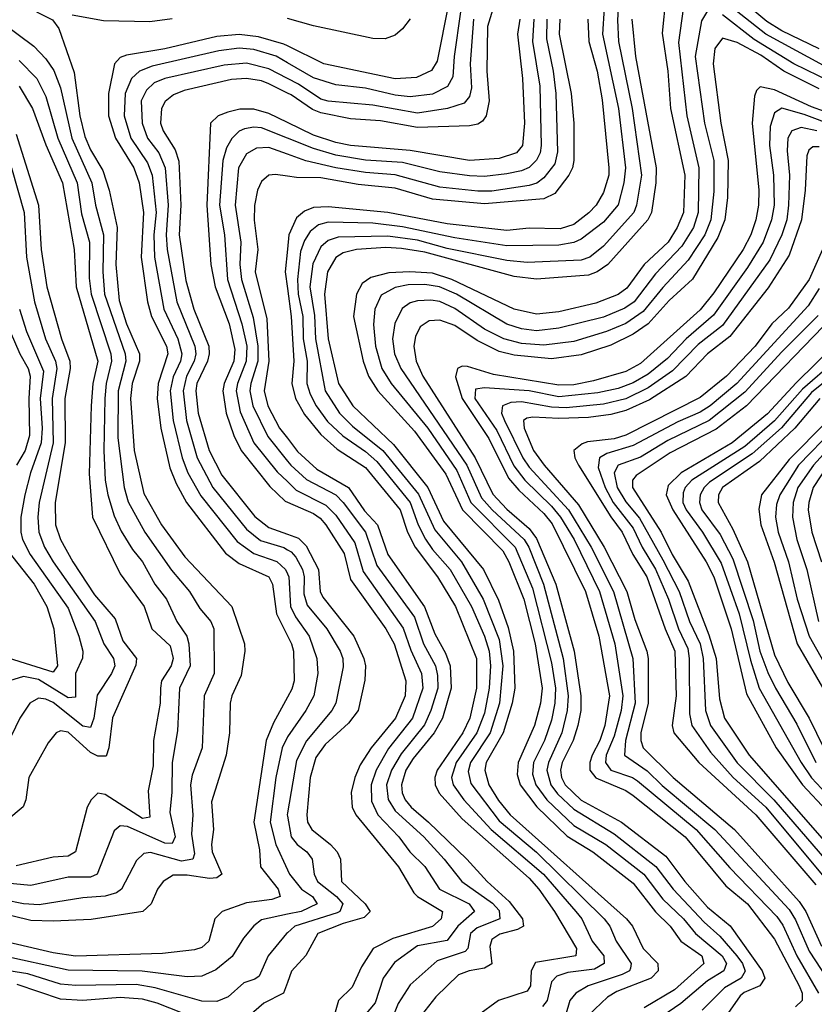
# Model space of a CAD drawing. Header units: inches. Extents: x 990535 to 1117859, y 769386 to 892122.
# Tile 947 of 1056: x 1069280 to 1071417, y 871640 to 874289. Entities that reach past the tile are written whole.
import ezdxf

# ---------------------------------------------------------------- set-up
doc = ezdxf.new("R2010")
doc.units = ezdxf.units.IN
doc.header["$MEASUREMENT"] = 0
doc.layers.add('B0867', color=7, linetype='Continuous')
doc.layers.add('B0877', color=7, linetype='Continuous')

msp = doc.modelspace()

# ---------------------------------------------------------------- linework, layer by layer
at = {"layer": 'B0867', "color": 5}
for points, elevation in [([(1069324.7, 874310), (1069368.3, 874288.3), (1069385.3, 874265.3), (1069426.6, 874146.6), (1069441.9, 874030), (1069454.8, 873974.8), (1069470, 873938.6), (1069503.1, 873883.1), (1069520.7, 873830), (1069541.8, 873730), (1069538.6, 873630), (1069547, 873533), (1069567.4, 873470), (1069602.3, 873390), (1069602.1, 873370), (1069582.4, 873310), (1069577.6, 873270), (1069588.1, 873130), (1069613.8, 873013.8), (1069661.3, 872930), (1069723.6, 872843.6), (1069850.3, 872710.3), (1069884.4, 872610), (1069885.8, 872590), (1069875.3, 872524.7), (1069850.1, 872470), (1069846, 872450), (1069844.4, 872370), (1069835.5, 872310), (1069795.8, 872184.2), (1069801.2, 872110), (1069795.4, 872070), (1069797.2, 872050), (1069823.6, 871990), (1069810, 871980.2), (1069790, 871978.5), (1069730, 871987.4), (1069692.6, 871987.4), (1069666.1, 871970), (1069650.5, 871949.5), (1069633.3, 871910), (1069611.3, 871890), (1069472.1, 871867.9), (1069370, 871863.2), (1069310, 871865.4), (1069170, 871899.2)], 4580), ([(1069230, 874283.2), (1069317.4, 874217.4), (1069350, 874183), (1069371.7, 874151.7), (1069390, 874105.2), (1069420.1, 873970), (1069474.3, 873850), (1069483.7, 873790), (1069505.3, 873710), (1069503.5, 873610), (1069507.5, 873550), (1069563.4, 873390), (1069564.9, 873370), (1069544.5, 873290), (1069544.1, 873164.1), (1069560.5, 873030), (1069571.5, 872991.5), (1069616.3, 872910), (1069687.8, 872807.8), (1069736.5, 872750), (1069764.4, 872704.4), (1069793.6, 872670), (1069801.7, 872650), (1069802.5, 872530), (1069775.9, 872470), (1069770.8, 872330), (1069744, 872256), (1069739.6, 872230), (1069745.2, 872150), (1069742.4, 872097.6), (1069750, 872045.1), (1069745.7, 872030), (1069715.1, 872024.9), (1069631.8, 872048.2), (1069614, 872046), (1069593.6, 872026.4), (1069554.1, 871950), (1069540.6, 871939.4), (1069510, 871930.5), (1069450, 871926.1), (1069332.2, 871907.8), (1069290, 871910.2), (1069130, 871942.8)], 4560), ([(1069690, 874290.5), (1069630, 874282.8), (1069505.6, 874285.6), (1069420.7, 874300.7)], 4580), ([(1070000, 874218.2), (1069990, 874223.1), (1069922.1, 874242.1), (1069870, 874249.1), (1069810, 874243.7), (1069670, 874210), (1069566.8, 874193.2), (1069550, 874186.7), (1069534.4, 874170), (1069518.5, 874090), (1069518.4, 874030), (1069537.3, 873970), (1069587.2, 873890), (1069601.5, 873850), (1069612.8, 873770), (1069606.6, 873650), (1069623.3, 873530), (1069634.8, 873490), (1069674.3, 873410), (1069677.9, 873390), (1069652.5, 873310), (1069649.5, 873270), (1069659.2, 873190), (1069683.4, 873083.4), (1069700.6, 873040.6), (1069728.8, 872990), (1069833.5, 872853.5), (1069870, 872825.9), (1069950, 872789.6), (1069960.3, 872770), (1069970.7, 872690), (1070000, 872631.3)], 4620), ([(1070000, 874172.7), (1069970, 874190.2), (1069910, 874208.2), (1069870, 874212.2), (1069815.3, 874204.7), (1069636.2, 874163.8), (1069601.9, 874150), (1069580.5, 874130), (1069563.6, 874090), (1069560.6, 874030), (1069578.7, 873970), (1069623.6, 873903.6), (1069636.2, 873870), (1069646.9, 873770), (1069640.9, 873710), (1069642.3, 873650), (1069667.8, 873510), (1069704.9, 873430), (1069715.9, 873390), (1069712.1, 873370), (1069692.5, 873327.5), (1069684.9, 873290), (1069692.8, 873210), (1069716.5, 873110), (1069732.4, 873070), (1069767.3, 873007.3), (1069865.1, 872885.1), (1069910, 872852.3), (1069971.5, 872831.5), (1069995.1, 872810), (1070000, 872798.3)], 4640), ([(1069278.6, 874178.6), (1069325.7, 874130), (1069350, 874081.7), (1069382.3, 873970), (1069434.2, 873850), (1069446.2, 873766.2), (1069467.5, 873690), (1069466.9, 873593.1), (1069471.8, 873550), (1069524.8, 873390), (1069527.2, 873370), (1069512.4, 873310), (1069508.6, 873270), (1069506.4, 873130), (1069509.6, 873050), (1069516.8, 873010), (1069533.7, 872953.7), (1069552.9, 872912.9), (1069583, 872863), (1069610.1, 872830), (1069642.9, 872770), (1069675, 872730), (1069702.1, 872670), (1069729.7, 872630), (1069735.1, 872610), (1069738.3, 872550), (1069709.8, 872490), (1069704.4, 872375.6), (1069689.6, 872290.4), (1069689.5, 872210.5), (1069684, 872156), (1069698.1, 872090), (1069690, 872072.1), (1069670, 872073.4), (1069570, 872117.9), (1069550, 872120.4), (1069533.5, 872106.5), (1069487.8, 871990), (1069470, 871981.7), (1069410, 871981.5), (1069310, 871959.5), (1069150, 871974.9)], 4540), ([(1070000, 874130.4), (1069950, 874156.4), (1069890, 874171.6), (1069830, 874165.9), (1069670, 874130.6), (1069641.7, 874118.3), (1069620.7, 874099.3), (1069606.8, 874070), (1069609.4, 874010), (1069623.7, 873970), (1069654.2, 873930), (1069671.4, 873890), (1069679.2, 873790), (1069673.6, 873710), (1069676.9, 873670), (1069702.2, 873530), (1069750.8, 873410), (1069753.4, 873390), (1069749.3, 873370), (1069728.5, 873330), (1069719.4, 873290), (1069728.8, 873210), (1069757, 873110), (1069799.5, 873030), (1069890, 872918.1), (1069927.5, 872887.5), (1069990, 872868.3), (1070000, 872862.9)], 4660), ([(1070000, 874091), (1069950, 874115.7), (1069930, 874124), (1069890, 874130.2), (1069850, 874127.4), (1069721.9, 874098.1), (1069693.3, 874086.7), (1069671.5, 874068.5), (1069661.4, 874050), (1069658.5, 874010), (1069665.5, 873990), (1069698.2, 873938.2), (1069707.9, 873907.9), (1069713.6, 873790), (1069708.9, 873710), (1069727.1, 873587.1), (1069748.1, 873510), (1069788.5, 873410), (1069789.9, 873390), (1069785.1, 873370), (1069756.4, 873310), (1069753.4, 873290), (1069760.1, 873230), (1069789.7, 873129.7), (1069823.3, 873063.3), (1069912.5, 872952.5), (1069950, 872922.6), (1070000, 872904.7)], 4680), ([(1069278.8, 874110), (1069314.1, 874050), (1069350, 873952), (1069394.6, 873850), (1069426.6, 873670), (1069432.1, 873570), (1069489.7, 873370), (1069476.9, 873310), (1069471.9, 873250), (1069467.1, 873067.1), (1069475.9, 872950), (1069550, 872798.2), (1069614.3, 872710), (1069635.2, 872650), (1069684.4, 872604.4), (1069692.8, 872570), (1069687.5, 872550), (1069661.3, 872510), (1069658.2, 872490), (1069658, 872450), (1069639.8, 872350), (1069639, 872281), (1069625.4, 872214.6), (1069630, 872142.9), (1069610, 872139.3), (1069510, 872204.2), (1069490, 872208.1), (1069471.9, 872190), (1069461.5, 872170), (1069429.7, 872050.3), (1069410, 872038.7), (1069370, 872035.6), (1069270, 872012.8)], 4520), ([(1070000, 874011.8), (1069950, 874036.1), (1069910, 874047.9), (1069872.1, 874047.9), (1069839.9, 874040.1), (1069814.1, 874030), (1069793, 874010), (1069783, 873790), (1069793.7, 873630), (1069805.2, 873570), (1069843.1, 873470), (1069858.2, 873401.8), (1069855.7, 873370), (1069830, 873310), (1069826.6, 873290), (1069835.1, 873230), (1069855.7, 873170), (1069875.2, 873130), (1069952.7, 873032.7), (1069993.6, 872993.6), (1070000, 872990.8)], 4720), ([(1070000, 873969.7), (1069930, 873997.7), (1069910, 873999.8), (1069884.8, 873995.2), (1069870, 873988.3), (1069850.9, 873969.1), (1069836.5, 873943.5), (1069825.9, 873910), (1069817.7, 873790), (1069830.7, 873710), (1069838.4, 873590), (1069877.7, 873470), (1069890.5, 873410), (1069889.4, 873370), (1069865.3, 873310), (1069862.5, 873290), (1069873.3, 873233.4), (1069910, 873150), (1069972.5, 873072.5), (1070000, 873046)], 4740), ([(1069270, 873980.5), (1069330.8, 873790), (1069337.7, 873670), (1069352.7, 873570), (1069392.3, 873430), (1069414.6, 873370), (1069415.6, 873350), (1069401.6, 873270), (1069402.5, 873150), (1069375.3, 872990), (1069376.4, 872930), (1069389.8, 872890), (1069422.7, 872830), (1069481, 872741), (1069536.5, 872676.5), (1069557.5, 872617.5), (1069594.2, 872570), (1069592.6, 872552.6), (1069529.6, 872410.4), (1069519.8, 872330), (1069512.2, 872307.8), (1069490, 872307.2), (1069470, 872317.7), (1069410, 872371.8), (1069390, 872375.6), (1069377.8, 872370), (1069356.6, 872343.4), (1069304.2, 872250), (1069296.2, 872190), (1069289.1, 872170.9), (1069245.4, 872134.6)], 4480), ([(1070000, 873926.8), (1069950, 873944.9), (1069916.8, 873943.2), (1069890, 873927.6), (1069868.2, 873890), (1069859.2, 873790), (1069874.3, 873690), (1069872.4, 873630), (1069876.6, 873590), (1069907.9, 873487.9), (1069920, 873410), (1069920.3, 873370), (1069901.3, 873310), (1069899.2, 873290), (1069907.3, 873250), (1069946.9, 873166.9), (1070000, 873100.9)], 4760), ([(1069257.8, 873890), (1069291.5, 873770), (1069298.4, 873650), (1069319.3, 873530), (1069349.2, 873430), (1069375.8, 873370), (1069380.1, 873350), (1069367.5, 873270), (1069369.9, 873150), (1069332.6, 872990), (1069328.5, 872950), (1069331.7, 872910), (1069346.6, 872870), (1069369.8, 872830), (1069483.1, 872670), (1069506.3, 872610), (1069532.5, 872570), (1069535.6, 872550), (1069527.2, 872530), (1069488.4, 872471.6), (1069479.2, 872410), (1069470, 872384.5), (1069450, 872388.3), (1069370, 872451.4), (1069350, 872461.1), (1069330, 872463.7), (1069307.2, 872450), (1069280.4, 872410), (1069222.1, 872290)], 4460), ([(1070000, 873867.7), (1069967.9, 873872.1), (1069950, 873870.4), (1069930, 873853.6), (1069919.1, 873830), (1069911.4, 873788.6), (1069910.6, 873749.4), (1069920.5, 873670), (1069913.1, 873610), (1069944.2, 873484.2), (1069950, 873370), (1069937.2, 873290), (1069947.6, 873250), (1069979, 873190), (1070000, 873162.6)], 4780), ([(1070000, 873670.9), (1069994.3, 873610), (1070000, 873565.5)], 4820), ([(1069279.6, 873510), (1069298, 873450), (1069343.5, 873343.5), (1069335, 873270), (1069339.9, 873190), (1069337.4, 873150), (1069308.5, 873070), (1069293.5, 873010), (1069283.1, 872950), (1069282.7, 872910), (1069287.6, 872890), (1069308.3, 872850), (1069410, 872705.2), (1069439, 872630), (1069449.7, 872590), (1069449.2, 872570.8), (1069429.8, 872530.2), (1069430, 872466.5), (1069410, 872464.1), (1069330, 872513.4), (1069290, 872521.9), (1069252.4, 872510)], 4440), ([(1069253.8, 873450), (1069279.8, 873390), (1069302.8, 873350), (1069308, 873330), (1069304, 873270), (1069306.4, 873170), (1069294.3, 873130), (1069271.4, 873090)], 4420), ([(1069244.5, 872864.5), (1069318.3, 872770), (1069353.1, 872710), (1069371.4, 872650), (1069381.5, 872550), (1069370, 872533.5), (1069250, 872570.8)], 4420), ([(1070000, 872465.8), (1069962.7, 872397.3), (1069942.5, 872350), (1069909.3, 872130), (1069924.8, 872055.2), (1069927.3, 872010), (1069975.2, 871950), (1069980.5, 871930), (1069958.3, 871921.7), (1069890, 871912.5), (1069824.6, 871890), (1069804.9, 871870), (1069788.6, 871810), (1069770, 871792.6), (1069750, 871786), (1069663.6, 871776.4), (1069430, 871769.4), (1069370, 871778.4), (1069150, 871829.4)], 4620), ([(1070000, 872359.2), (1069985.8, 872330), (1069968.7, 872250), (1069953.6, 872130), (1069968.9, 872070), (1070000, 872001.6)], 4640), ([(1070000, 872154.8), (1069999.2, 872150), (1070000, 872145.6)], 4660), ([(1070000, 871882.2), (1069930, 871867.5), (1069910, 871851.1), (1069882.1, 871817.9), (1069851.6, 871768.4), (1069807.5, 871732.5), (1069770, 871715.7), (1069730, 871713.7), (1069609.2, 871729.2), (1069410, 871731.5), (1069230, 871770.9)], 4640), ([(1070000, 871832), (1069997.7, 871830), (1069948.1, 871770), (1069924.2, 871715.9), (1069912.6, 871707.4), (1069882.3, 871697.7), (1069840.4, 871659.6), (1069810, 871647.2), (1069770, 871648.6), (1069644.1, 871684.1), (1069592.8, 871692.8), (1069430.6, 871690.6), (1069390, 871694.2), (1069301.9, 871721.9), (1069210, 871736.6)], 4660), ([(1070000, 871698.2), (1069989.8, 871670.2), (1069936.9, 871643.1), (1069890, 871603), (1069850, 871583.1), (1069830, 871578.9), (1069790, 871587.4), (1069650, 871642.7), (1069610, 871653.5), (1069550, 871658.5), (1069450, 871650.2), (1069390, 871653.8), (1069273.3, 871693.3)], 4680)]:
    msp.add_lwpolyline(points, dxfattribs=dict(at, elevation=elevation))
at = {"layer": 'B0877', "color": 5}
for points, elevation in [([(1070582.6, 874417.4), (1070538.6, 874270), (1070536.4, 874150), (1070543.1, 874070), (1070534.9, 874030), (1070524.6, 874015.4), (1070512.3, 874007.7), (1070490, 874002.9), (1070350, 873999), (1070250, 874016.6), (1070170, 874022.2), (1070090, 874037.6), (1070067.1, 874047.1), (1070010, 874086), (1070000, 874091)], 4680), ([(1070895.4, 874410), (1070887.6, 874287.6), (1070890.7, 874230), (1070927.5, 874050), (1070952.8, 873870), (1070939.4, 873790), (1070932.1, 873770), (1070850, 873679.6), (1070813.5, 873650), (1070790, 873641.7), (1070644.8, 873635.2), (1070590, 873640.6), (1070430, 873673.5), (1070350, 873695.6), (1070270, 873706.5), (1070136.5, 873703.5), (1070110, 873694.9), (1070090, 873677.4), (1070068.6, 873631.4), (1070060.4, 873570), (1070072.9, 873492.9), (1070075.3, 873430), (1070101.1, 873290), (1070139.9, 873230), (1070175.2, 873195.2), (1070256.5, 873130), (1070352.3, 873012.3), (1070396.6, 872916.6), (1070468.5, 872830), (1070526.9, 872730), (1070570, 872621.6), (1070579.3, 872550), (1070570.9, 872450), (1070545.8, 872370), (1070492.1, 872290), (1070486.1, 872266.1), (1070493.6, 872233.6), (1070570, 872133.3), (1070670, 872049.6), (1070852.4, 871870), (1070867.3, 871850), (1070884.6, 871810), (1070925, 871750), (1070922.6, 871737.4), (1070920.3, 871730), (1070900.3, 871719.7), (1070808.7, 871690), (1070775.8, 871670), (1070759.7, 871650), (1070748.3, 871610)], 4860), ([(1070856.2, 874390), (1070847.8, 874250), (1070890.4, 874050), (1070909, 873890), (1070904.8, 873850), (1070889.5, 873790.5), (1070850, 873744), (1070790, 873697.9), (1070770, 873689.2), (1070730, 873682.3), (1070590, 873680), (1070450, 873701.6), (1070310, 873731.5), (1070230, 873740.9), (1070110, 873744.2), (1070083.6, 873736.4), (1070061.2, 873718.8), (1070045.6, 873694.4), (1070035.4, 873664.6), (1070027, 873590), (1070029.3, 873550), (1070041.5, 873490), (1070042.4, 873430), (1070053.3, 873370), (1070052.6, 873310), (1070061.3, 873281.3), (1070077.1, 873250), (1070107.9, 873207.9), (1070148.7, 873168.7), (1070210, 873127.2), (1070240.5, 873100.5), (1070330, 872990.1), (1070351.9, 872930), (1070371.5, 872891.5), (1070390, 872863.4), (1070437.4, 872810), (1070495.1, 872710), (1070530, 872630.6), (1070542.6, 872590), (1070545.9, 872550), (1070542.3, 872490), (1070530, 872423.4), (1070509.5, 872370), (1070453.5, 872290), (1070441.4, 872250), (1070445.9, 872230), (1070474.6, 872190), (1070548.2, 872110), (1070689.1, 871990), (1070776, 871890), (1070791.7, 871870), (1070819.8, 871810), (1070851.2, 871770), (1070852.1, 871750), (1070826, 871734), (1070754.2, 871725.8), (1070724.3, 871715.7), (1070710, 871700.2), (1070698.5, 871650), (1070685.9, 871634.1)], 4840), ([(1071483.2, 874143.2), (1071286.7, 874250), (1071110, 874389.6)], 4940), ([(1071430, 874210.6), (1071330, 874258.6), (1071290, 874283.4), (1071187.3, 874370)], 4920), ([(1070433.1, 874330), (1070403, 874177), (1070388, 874152), (1070347.3, 874132.7), (1070290, 874129.5), (1070097.7, 874170), (1070000, 874218.2)], 4620), ([(1071018.2, 874350), (1071008, 874252), (1071023.4, 874150), (1071030.6, 874050), (1071068.8, 873870), (1071065, 873770), (1071048.5, 873730), (1071024.6, 873690), (1070959.9, 873630), (1070913.4, 873566.6), (1070890, 873549.5), (1070830, 873525.6), (1070730, 873503.1), (1070670, 873496), (1070610, 873509.7), (1070441.9, 873590), (1070390, 873606.6), (1070329.6, 873610.4), (1070272.5, 873607.5), (1070224.6, 873595.4), (1070200.9, 873579.1), (1070185.5, 873550), (1070178.1, 873490), (1070203.6, 873370), (1070218.5, 873330), (1070243.2, 873290), (1070341.6, 873181.6), (1070426, 873066), (1070470.6, 872970), (1070579.8, 872859.8), (1070596, 872830), (1070636, 872730), (1070666.2, 872610), (1070685.4, 872490), (1070680.9, 872450), (1070665, 872390), (1070620.9, 872290), (1070618.3, 872258.3), (1070626, 872230), (1070671.3, 872171.3), (1070752.1, 872092.1), (1070821.8, 872050), (1070930, 871965.9), (1070990, 871888.8), (1071029.5, 871850), (1071058.4, 871810), (1071114.7, 871770), (1071120.5, 871750), (1071041.6, 871678.4), (1070959.7, 871630)], 4920), ([(1071069, 874351), (1071052.4, 874227.6), (1071074.6, 874030), (1071107, 873890), (1071105.2, 873770), (1071092.5, 873730), (1071061.1, 873678.9), (1070990, 873605.1), (1070932.9, 873530), (1070907.6, 873512.4), (1070850, 873488.7), (1070730, 873459.2), (1070670, 873451.6), (1070630, 873456.6), (1070590, 873469.5), (1070454.8, 873550), (1070409.1, 873570), (1070370, 873576.2), (1070324.8, 873575.2), (1070290, 873568.3), (1070252.3, 873547.7), (1070235.3, 873510), (1070231.7, 873468.3), (1070236.8, 873410), (1070254.2, 873350), (1070279, 873310), (1070377.9, 873190), (1070455.7, 873075.7), (1070493.1, 872990), (1070612.7, 872870), (1070659.2, 872759.2), (1070710, 872558.3), (1070721.2, 872490), (1070719.5, 872450), (1070710, 872404.7), (1070691.7, 872350), (1070661.5, 872290), (1070659.1, 872259.1), (1070668.6, 872230), (1070697.8, 872190), (1070770, 872120.8), (1070856.1, 872070), (1070958.4, 871990), (1071010, 871922.9), (1071065.8, 871870), (1071097.6, 871830), (1071169.8, 871770), (1071180.7, 871750), (1071174.2, 871730), (1071130, 871703.2), (1071058.3, 871641.7), (1070970, 871582.3)], 4940), ([(1070466, 874310), (1070448.6, 874190), (1070445.3, 874134.7), (1070430.8, 874109.2), (1070390, 874088.4), (1070330, 874081), (1070290, 874085.2), (1070210, 874104.7), (1070130, 874113), (1070070, 874132), (1070000, 874172.7)], 4640), ([(1071130, 874312), (1071114.3, 874285.7), (1071097.1, 874190), (1071121.8, 874010), (1071146.7, 873910), (1071146.8, 873826.8), (1071138.9, 873750), (1071122.8, 873710), (1071078.3, 873641.7), (1071010, 873568.6), (1070956.7, 873503.3), (1070910, 873471.4), (1070858, 873450), (1070770, 873423.2), (1070690, 873413), (1070630, 873417.6), (1070582.1, 873430), (1070530, 873456.1), (1070450, 873511.9), (1070410, 873530.2), (1070385.7, 873534.3), (1070350, 873532.7), (1070330, 873526.5), (1070308.5, 873511.5), (1070289.1, 873470.9), (1070282.8, 873430), (1070287.8, 873390), (1070305.1, 873350), (1070482.5, 873090), (1070522.4, 873002.4), (1070550.8, 872970), (1070636.8, 872890), (1070649.2, 872869.2), (1070688.6, 872770), (1070741.4, 872570), (1070755.6, 872470), (1070752.7, 872430), (1070737.8, 872370), (1070702, 872290), (1070698, 872270), (1070709, 872230), (1070726.3, 872206.3), (1070770, 872164.4), (1070878.5, 872098.5), (1070990.8, 872010.8), (1071037.4, 871950), (1071120.9, 871860.9), (1071163.1, 871823.1), (1071209.3, 871770), (1071223.8, 871750), (1071231.2, 871728.8), (1071220.4, 871710), (1071175.6, 871684.4), (1071115.9, 871624.1)], 4960), ([(1070330, 874290.5), (1070310, 874263.9), (1070290, 874246.7), (1070262.8, 874237.2), (1070230, 874238.2), (1070070, 874272.2), (1070000, 874291.4)], 4580), ([(1070808.1, 874290), (1070810.6, 874230), (1070832.8, 874150), (1070846.8, 874073.2), (1070865, 873890), (1070864.4, 873870), (1070850, 873823.4), (1070830.1, 873790), (1070811.1, 873768.9), (1070770, 873737.7), (1070733.8, 873726.2), (1070650, 873728.2), (1070590, 873721.2), (1070430, 873739.5), (1070270, 873769.8), (1070110, 873785.4), (1070070, 873783.5), (1070046.1, 873773.9), (1070024.6, 873755.4), (1070003.7, 873710), (1070000, 873670.9)], 4820), ([(1070732.7, 874290), (1070731.4, 874250), (1070762.9, 874090), (1070770.3, 874010), (1070770, 873910), (1070767, 873890), (1070757.3, 873870), (1070719, 873821), (1070690, 873806.7), (1070530, 873793.3), (1070390, 873805.6), (1070290, 873835.2), (1070190, 873845.1), (1070090, 873862.9), (1070024.4, 873864.4), (1070000, 873867.7)], 4780), ([(1070697.7, 874290), (1070696.8, 874236.8), (1070714.9, 874150), (1070721.8, 874090), (1070726.7, 873933.3), (1070719.2, 873900.8), (1070690, 873862.8), (1070671.2, 873848.8), (1070650, 873842.3), (1070550, 873827.3), (1070512.3, 873827.7), (1070410, 873837.8), (1070290, 873871.4), (1070210, 873877.1), (1070130, 873890.5), (1070049.1, 873909.1), (1070000, 873926.8)], 4760), ([(1070662.8, 874290), (1070659.5, 874230), (1070679.4, 874110), (1070682.5, 873950), (1070679.6, 873930), (1070670, 873910.4), (1070650, 873891.2), (1070630, 873881.6), (1070590, 873873.8), (1070530, 873867.1), (1070490, 873868.4), (1070410, 873879.6), (1070310, 873904.8), (1070210, 873911.1), (1070130, 873923.9), (1070070, 873941.7), (1070000, 873969.7)], 4740), ([(1070624.8, 874290), (1070618.6, 874250), (1070632.7, 874130), (1070637.8, 874010), (1070632.3, 873950), (1070616.5, 873930), (1070570, 873915.4), (1070490, 873909.7), (1070330, 873936.6), (1070170, 873950.1), (1070130, 873958), (1070070, 873977.8), (1070000, 874011.8)], 4720), ([(1070500.9, 874290), (1070491.6, 874170), (1070495, 874105), (1070490, 874082.2), (1070475.7, 874064.3), (1070430.7, 874049.3), (1070350, 874037.3), (1070230, 874058.3), (1070110, 874069.2), (1070090, 874075.2), (1070030, 874114.9), (1070000, 874130.4)], 4660), ([(1070926.5, 874290), (1070936.5, 874190), (1070992.1, 873890), (1070991.3, 873850), (1070979, 873770), (1070969.8, 873750), (1070862.3, 873630), (1070833.5, 873610), (1070810, 873601), (1070670, 873590.6), (1070610, 873598.1), (1070370, 873663.1), (1070306.9, 873673.1), (1070264.3, 873675.7), (1070186, 873670), (1070150, 873661.6), (1070130, 873648.8), (1070107.4, 873610), (1070100.1, 873550), (1070109.9, 873430), (1070137.4, 873310), (1070175.7, 873250), (1070285.6, 873145.6), (1070377.8, 873030), (1070419.6, 872939.6), (1070527.5, 872810), (1070567.5, 872727.5), (1070593.7, 872653.6), (1070608, 872590), (1070611.6, 872490), (1070605, 872450), (1070580.2, 872370), (1070534.5, 872290), (1070530.7, 872270), (1070542.2, 872230), (1070567.8, 872187.8), (1070599.2, 872150), (1070912.1, 871870), (1070928.3, 871850), (1070957.3, 871790), (1070996.1, 871750), (1070997.6, 871730), (1070978.4, 871710), (1070885.7, 871674.3), (1070860.9, 871659.1), (1070809.5, 871610.5)], 4880), ([(1071461.6, 874121.6), (1071362.5, 874170), (1071255.5, 874235.5), (1071170, 874301.4)], 4960), ([(1071430, 874102.8), (1071335.1, 874150), (1071273.1, 874193.1), (1071210, 874227.4), (1071170, 874239), (1071150, 874210.7), (1071145.2, 874170), (1071165.9, 874010), (1071185.5, 873910), (1071184, 873810), (1071176.3, 873750), (1071157.7, 873702.3), (1071090, 873590.9), (1071026.9, 873533.1), (1070970, 873470.8), (1070930, 873442.3), (1070870, 873413.1), (1070790, 873387.2), (1070710, 873376.4), (1070610, 873386.5), (1070570, 873395.9), (1070510, 873425.2), (1070450, 873465.6), (1070410, 873480.4), (1070381.6, 873478.4), (1070357.4, 873462.6), (1070344.1, 873435.9), (1070340.2, 873410), (1070346.5, 873370), (1070364.4, 873330), (1070505.1, 873110), (1070552.3, 873012.3), (1070590, 872971.6), (1070650, 872920.1), (1070670, 872893.3), (1070721.6, 872770), (1070771.5, 872590), (1070789.7, 872470), (1070789.1, 872430), (1070780.9, 872390), (1070768.2, 872350), (1070738.9, 872290), (1070734.8, 872270), (1070737.5, 872250), (1070747.4, 872230), (1070790, 872188.9), (1070898.5, 872130), (1071018, 872038), (1071069.1, 871970), (1071130, 871901.6), (1071190.7, 871850.7), (1071276.9, 871730), (1071284.1, 871710), (1071270.6, 871690), (1071228.4, 871671.6), (1071217.7, 871662.3), (1071184.9, 871615.1)], 4980), ([(1071550, 874004.1), (1071410, 874054), (1071310, 874100), (1071271.9, 874108.1), (1071261.8, 874098.2), (1071256.8, 874083.2), (1071249.8, 874010.2), (1071267.8, 873830), (1071267.1, 873790), (1071260.3, 873750), (1071247, 873710), (1071225.8, 873670), (1071146.6, 873553.4), (1071110, 873508.2), (1070950, 873363.9), (1070910, 873342.2), (1070823.1, 873316.9), (1070770, 873306.3), (1070730, 873305.2), (1070554, 873334), (1070484.8, 873355.2), (1070470, 873356.9), (1070457.1, 873350), (1070451.9, 873328.1), (1070470.3, 873270), (1070541.7, 873161.7), (1070595.1, 873055.1), (1070622.8, 873022.8), (1070690, 872959.8), (1070712, 872932), (1070801.7, 872750), (1070837.6, 872630), (1070866.2, 872470), (1070853.9, 872390), (1070840.1, 872350), (1070819.7, 872310), (1070813.1, 872290), (1070813.5, 872270), (1070830, 872248.7), (1070910, 872214.8), (1070930, 872201.8), (1071070.1, 872090.1), (1071178.9, 871958.9), (1071237.4, 871910), (1071310, 871814.7), (1071377, 871690), (1071384.9, 871670), (1071384.8, 871650), (1071367, 871633)], 5020), ([(1071550, 873973.2), (1071390, 874033.1), (1071330, 874050.2), (1071310, 874038.1), (1071298.4, 874001.6), (1071297.1, 873950), (1071307.3, 873870), (1071309.2, 873790), (1071302.5, 873750), (1071279.9, 873690), (1071237.7, 873622.3), (1071146.2, 873493.8), (1071072.5, 873430), (1071022.4, 873377.6), (1070970, 873335.1), (1070930, 873311.5), (1070890, 873296.5), (1070835.4, 873284.6), (1070730, 873273.7), (1070650, 873290.4), (1070530, 873298.5), (1070505.6, 873294.4), (1070504.1, 873270), (1070563.1, 873183.1), (1070608.7, 873088.7), (1070638.6, 873050), (1070710, 872980.1), (1070734.9, 872950), (1070770.9, 872890), (1070839.9, 872750), (1070880.9, 872610), (1070901.9, 872470), (1070898.1, 872430), (1070878.5, 872361.5), (1070857.6, 872310), (1070856, 872290), (1070870.1, 872270), (1070928.5, 872250), (1070941.4, 872241.4), (1071099.7, 872110), (1071190, 872007), (1071316.1, 871876.1), (1071332.8, 871852.8), (1071370.2, 871770), (1071428.3, 871670)], 5040), ([(1071424, 873990), (1071381.7, 873998.3), (1071356.6, 873990), (1071346.4, 873970), (1071344.3, 873935.7), (1071350.7, 873870), (1071347.9, 873790), (1071343.2, 873750), (1071330.3, 873709.7), (1071297.3, 873642.7), (1071170, 873466), (1071105.2, 873414.8), (1071035.7, 873344.3), (1070970, 873297.9), (1070910, 873268.9), (1070850, 873254.5), (1070750, 873244.6), (1070710, 873245.8), (1070630, 873260.5), (1070600.9, 873259.1), (1070578.2, 873250), (1070576.2, 873230), (1070583.6, 873210), (1070633.3, 873110), (1070650, 873084.7), (1070756.2, 872970), (1070817.4, 872870), (1070876.7, 872750), (1070929.2, 872570), (1070935.4, 872450), (1070909.6, 872349.6), (1070907.1, 872310), (1070968, 872268), (1071008.4, 872228.4), (1071150.1, 872110), (1071350, 871894.5), (1071367, 871867), (1071403.1, 871783.1), (1071450.9, 871710)], 5060), ([(1071430, 873946.9), (1071413.3, 873946.7), (1071402.8, 873937.2), (1071397.3, 873922.7), (1071392.5, 873830), (1071382.8, 873750), (1071350, 873654.8), (1071293.1, 873566.9), (1071190, 873436.4), (1071129.8, 873390), (1071071.4, 873328.6), (1070973.6, 873266.4), (1070910, 873237.6), (1070870, 873226.4), (1070810, 873218.2), (1070730, 873215.4), (1070660.4, 873219.6), (1070643.6, 873216.4), (1070635.2, 873210), (1070636.4, 873190), (1070662.1, 873130), (1070690.5, 873090), (1070783.1, 872983.1), (1070852.3, 872870), (1070912.8, 872750), (1070934.7, 872674.7), (1070967, 872590), (1070970.2, 872570), (1070970.8, 872450), (1070950.4, 872370), (1070950.3, 872350), (1070957, 872330), (1071037.4, 872250), (1071202.5, 872110), (1071376.6, 871916.6), (1071394.2, 871890), (1071436.5, 871796.5)], 5080), ([(1071439.7, 873670), (1071403.8, 873590), (1071347.6, 873512.4), (1071302.9, 873470), (1071258.4, 873410), (1071180.9, 873330), (1071110, 873271.9), (1070910, 873170.7), (1070878.7, 873161.3), (1070807.2, 873152.8), (1070792.6, 873147.4), (1070770.5, 873130), (1070773.3, 873110), (1070783.1, 873090), (1070870, 872951.3), (1070900.7, 872910), (1070929.5, 872850), (1070967.2, 872790), (1071015.8, 872650), (1071042.3, 872590), (1071045.8, 872470), (1071035, 872390), (1071039.3, 872370), (1071106.8, 872290), (1071260.3, 872150), (1071421, 871961)], 5120), ([(1070000, 873565.5), (1070009.7, 873490), (1070017.1, 873370), (1070011.8, 873310), (1070022, 873270), (1070046.3, 873226.3), (1070090, 873172.3), (1070133.6, 873133.6), (1070210, 873083.8), (1070303, 872970), (1070323.1, 872910), (1070343.3, 872870), (1070403.8, 872790), (1070451.8, 872710), (1070508.7, 872570), (1070508.3, 872490), (1070490.6, 872410), (1070471.7, 872370), (1070402.6, 872270), (1070396.3, 872250), (1070397.7, 872230), (1070408.3, 872208.3), (1070470, 872139.1), (1070650, 871979.4), (1070676.6, 871950), (1070718.8, 871890), (1070777.7, 871790), (1070776, 871770), (1070667.2, 871752.8), (1070656.1, 871730), (1070654.1, 871690), (1070644.6, 871675.4), (1070567.8, 871650), (1070510.9, 871609.1)], 4820), ([(1071430, 873565.7), (1071400.8, 873519.2), (1071208.6, 873310), (1071137.3, 873250), (1071110, 873233), (1071050, 873207.2), (1070930, 873143.3), (1070858.8, 873121.2), (1070839.9, 873110), (1070835.8, 873084.2), (1070854.5, 873030), (1070876.4, 872990), (1070930, 872921), (1070953.9, 872870), (1070990.4, 872810.4), (1071024.9, 872730), (1071051.6, 872650), (1071076.7, 872596.7), (1071081.1, 872570), (1071081.2, 872421.2), (1071087.8, 872390), (1071137.9, 872317.9), (1071198.9, 872250), (1071286.6, 872170), (1071442.9, 871982.9)], 5140), ([(1071427.6, 873492.4), (1071330, 873395.5), (1071230, 873286.6), (1071134.6, 873210), (1071023.3, 873156.7), (1070950, 873112), (1070890, 873090), (1070878.7, 873070), (1070886.6, 873030), (1070910, 872991.6), (1070947.4, 872947.4), (1071010, 872835.8), (1071054, 872750), (1071081.8, 872670), (1071109.9, 872610), (1071117.9, 872570), (1071124.2, 872430), (1071138.1, 872390), (1071210, 872289.8), (1071308.3, 872190), (1071450, 872025.6)], 5160), ([(1071467.5, 873490), (1071234.8, 873250), (1071153, 873187), (1071030, 873123.6), (1070938, 873062), (1070928.4, 873050), (1070928.4, 873030), (1071005.7, 872910), (1071035, 872850), (1071078.3, 872778.3), (1071133.7, 872633.7), (1071153.1, 872570), (1071161.9, 872461.9), (1071175.7, 872410), (1071242.1, 872310), (1071470.1, 872050.1)], 5180), ([(1071530, 873470), (1071368.6, 873311.4), (1071291.6, 873228.4), (1071196.6, 873150), (1071059, 873070), (1071024.4, 873035.6), (1071019.2, 873010), (1071037, 872970), (1071126.3, 872830), (1071146.6, 872790), (1071193.4, 872650), (1071234.7, 872474.7), (1071315.1, 872330), (1071385.7, 872230), (1071516.1, 872090)], 5220), ([(1071472.1, 873370), (1071385.2, 873294.8), (1071310.2, 873209.8), (1071230, 873140), (1071088.2, 873050), (1071070.3, 873030), (1071064.1, 873015.9), (1071064, 872990), (1071072.2, 872970), (1071116.6, 872910), (1071166.4, 872826.4), (1071215.1, 872690), (1071245.4, 872565.4), (1071269, 872490), (1071381.9, 872290), (1071410, 872248.9), (1071477.4, 872177.4)], 5240), ([(1071501.2, 873358.8), (1071410, 873285.7), (1071329, 873191), (1071250, 873121), (1071135.6, 873044.4), (1071121.3, 873030), (1071110.5, 873010), (1071108.1, 872990), (1071114.8, 872970), (1071163.8, 872903.8), (1071197.9, 872837.9), (1071252.6, 872672.6), (1071270.6, 872590), (1071292.7, 872532.7), (1071312.6, 872490), (1071370, 872393.8), (1071421.5, 872290)], 5260), ([(1071431.8, 873270), (1071365.3, 873190), (1071270, 873100.4), (1071170.1, 873030), (1071159.2, 873010), (1071159, 872990), (1071198.5, 872918.5), (1071237.3, 872830), (1071310, 872579.9), (1071345.8, 872505.8), (1071403.9, 872410), (1071461.7, 872290)], 5280), ([(1071450, 873207.1), (1071350, 873105.9), (1071275.1, 873010), (1071267.9, 872972.1), (1071273.5, 872930), (1071309, 872829), (1071371.6, 872610), (1071475.1, 872430)], 5320), ([(1070000, 873162.6), (1070027.1, 873127.2), (1070079.3, 873079.3), (1070164.5, 873030), (1070207.7, 872967.7), (1070242, 872930), (1070269.7, 872849.7), (1070369.1, 872709.1), (1070396.2, 872636.2), (1070424.9, 872584.9), (1070437.7, 872550), (1070440.6, 872490), (1070417.3, 872410), (1070394.7, 872370), (1070338.5, 872301.5), (1070318.6, 872270), (1070306.5, 872230), (1070308.5, 872208.5), (1070316.6, 872190), (1070333.1, 872170), (1070379.2, 872130), (1070482.6, 872030), (1070536.9, 871970), (1070596.5, 871916.5), (1070632.4, 871870), (1070635.4, 871850), (1070619.2, 871840.8), (1070571.8, 871828.2), (1070550, 871814.6), (1070544.7, 871795.3), (1070550, 871748.5), (1070530, 871736.8), (1070489.1, 871730), (1070460.6, 871719.4), (1070399.6, 871660.4), (1070330, 871571.7)], 4780), ([(1071471, 873189), (1071374.7, 873090), (1071324.5, 873010), (1071315.8, 872984.2), (1071313.2, 872950), (1071319.8, 872910), (1071348, 872830), (1071371.3, 872730), (1071403.4, 872630), (1071510, 872440.8)], 5340), ([(1071470, 873150), (1071415.4, 873090), (1071373.1, 873030), (1071360.1, 872990), (1071358.4, 872950), (1071370.5, 872890), (1071397.3, 872810), (1071429, 872670)], 5360), ([(1070000, 873100.9), (1070008.8, 873090), (1070051.3, 873051.3), (1070130, 873010.3), (1070150, 872990.1), (1070210, 872909.7), (1070240.6, 872820.6), (1070341.5, 872681.5), (1070365.7, 872610), (1070398.5, 872550), (1070404, 872524), (1070404.2, 872490), (1070385.8, 872430), (1070368.4, 872391.6), (1070306.2, 872313.8), (1070280.4, 872270), (1070266.8, 872230), (1070270.9, 872190.9), (1070290, 872160.5), (1070366.5, 872090), (1070421.7, 872030), (1070469, 871970), (1070551.6, 871911.6), (1070570, 871892.6), (1070571.5, 871870), (1070510, 871845.3), (1070492.3, 871830), (1070485.6, 871790), (1070478.3, 871781.7), (1070403, 871757), (1070330, 871692.7), (1070297.7, 871642.3), (1070252.5, 871527.5)], 4760), ([(1071454, 873090), (1071414.5, 873030), (1071402.2, 872990), (1071400.9, 872970), (1071410.5, 872910), (1071436.6, 872830)], 5380), ([(1070000, 873046), (1070023.4, 873023.4), (1070102.9, 872982.9), (1070130, 872955.7), (1070181.3, 872881.3), (1070203.9, 872803.9), (1070311.6, 872651.6), (1070332.2, 872592.2), (1070360.7, 872530), (1070364.1, 872490), (1070336.8, 872410), (1070272.3, 872327.7), (1070238.7, 872270), (1070225.5, 872230), (1070226.3, 872186.3), (1070243, 872150), (1070300.1, 872090), (1070328.9, 872050), (1070370, 872011), (1070409.2, 871950), (1070489.2, 871910), (1070502.9, 871890), (1070458.2, 871850), (1070430, 871811.9), (1070350, 871797.2), (1070288, 871752), (1070257.6, 871710), (1070235.7, 871644.3), (1070207.1, 871610)], 4740), ([(1070000, 872990.8), (1070070, 872959.9), (1070087.9, 872947.9), (1070102.9, 872930), (1070152.4, 872852.4), (1070170, 872783.1), (1070265, 872650), (1070286.8, 872610), (1070318.8, 872510), (1070316.6, 872470), (1070290.5, 872410), (1070225.1, 872330), (1070195.8, 872284.2), (1070181.3, 872250), (1070171.8, 872210), (1070174.5, 872170), (1070184.4, 872150), (1070299, 872010), (1070339.7, 871939.7), (1070349.7, 871929.7), (1070417.6, 871890), (1070413.5, 871870), (1070390.5, 871849.5), (1070283.4, 871816.6), (1070230.6, 871790), (1070198.9, 871741.1), (1070173.8, 871686.2), (1070137.5, 871650), (1070120.3, 871590)], 4720), ([(1070000, 872904.7), (1070030, 872894), (1070050, 872873.1), (1070083.2, 872810), (1070088.4, 872750), (1070095.1, 872735.1), (1070178.8, 872630), (1070205.6, 872570), (1070209.8, 872550), (1070208.3, 872511.7), (1070190.7, 872430), (1070164.1, 872395.9), (1070101.5, 872338.5), (1070076.6, 872303.4), (1070060.9, 872250), (1070051.8, 872150), (1070054.4, 872130), (1070065.3, 872110), (1070116.3, 872070), (1070134, 872050), (1070142.5, 872030), (1070145.4, 871970), (1070209.1, 871910), (1070222.4, 871890), (1070206.6, 871873.4), (1070150, 871857.4), (1070081.7, 871830), (1070049.2, 871770.8), (1070011.2, 871728.8), (1070000, 871698.2)], 4680), ([(1070000, 872862.9), (1070010, 872857.5), (1070022.9, 872842.9), (1070040.6, 872810), (1070045, 872790), (1070044.5, 872744.5), (1070053.5, 872713.5), (1070105.9, 872650), (1070141.7, 872590), (1070148.7, 872570), (1070150, 872547.3), (1070130.4, 872450), (1070119.7, 872430), (1070051.2, 872348.8), (1070024.2, 872295.8), (1070000, 872154.8)], 4660), ([(1070000, 872798.3), (1070003.5, 872790), (1070008.3, 872710), (1070022, 872682), (1070058.9, 872630), (1070079.4, 872570), (1070081.5, 872530), (1070070.7, 872470), (1070049.4, 872430), (1070000.3, 872359.7), (1070000, 872359.2)], 4640), ([(1070000, 872631.3), (1070010.6, 872610), (1070016.1, 872590), (1070018.2, 872510), (1070012, 872488), (1070000, 872465.8)], 4620), ([(1070000, 872145.6), (1070010.3, 872090.3), (1070026.6, 872070), (1070052.3, 872050), (1070066.6, 872030), (1070071.7, 871990), (1070080.7, 871970), (1070131.6, 871930), (1070148.9, 871910), (1070141, 871890), (1070133.7, 871886.3), (1070020.3, 871850), (1070000, 871832)], 4660), ([(1070000, 872001.6), (1070005.3, 871990), (1070038.2, 871950), (1070067.2, 871930), (1070079.6, 871910), (1070037.1, 871890), (1070000, 871882.2)], 4640)]:
    msp.add_lwpolyline(points, dxfattribs=dict(at, elevation=elevation))

doc.saveas('drawing.dxf')
